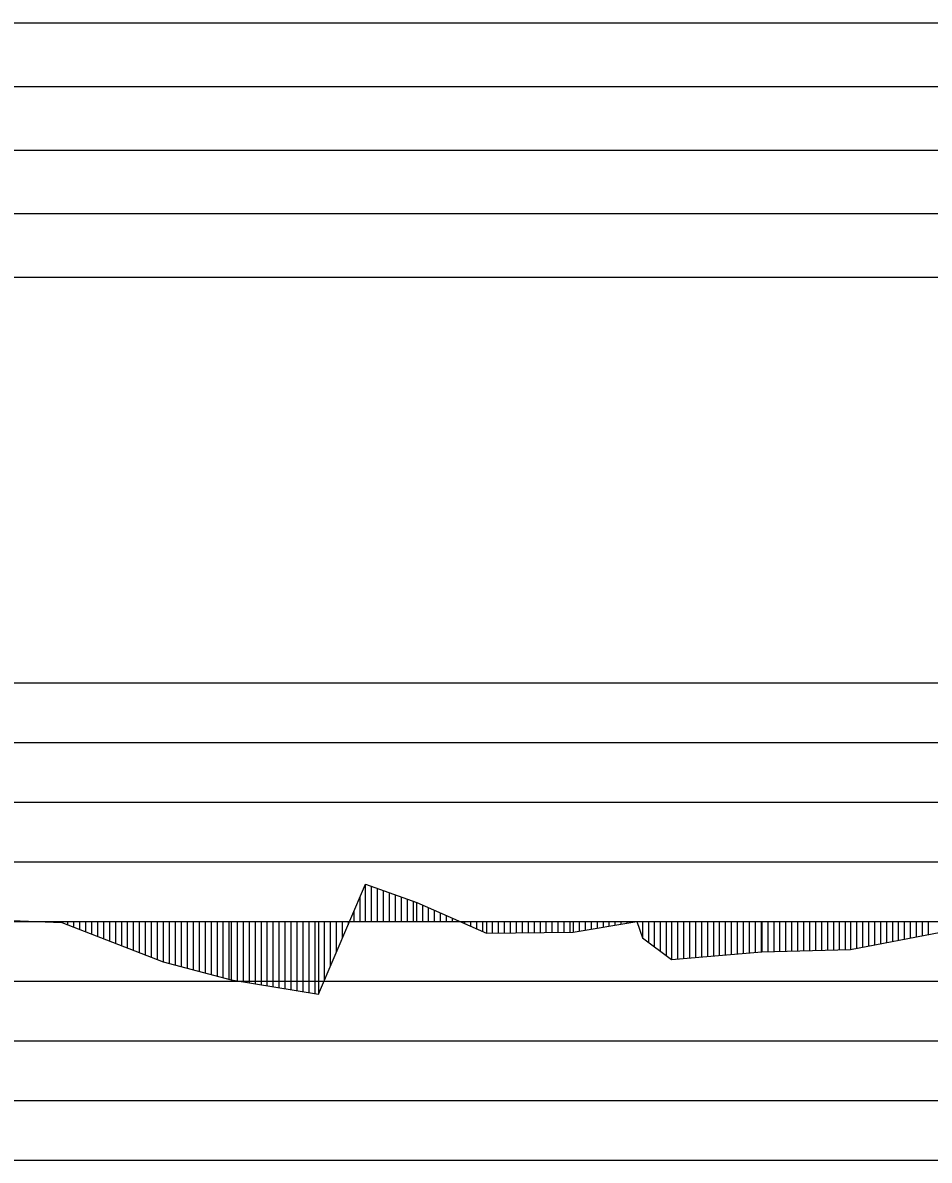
# Model space of a CAD drawing. Extents: x 2 to 10148, y 0 to 380.
# Drawn here: x 5820.79 to 5858.78, y 232 to 279.67 of the extents above; entities that cross this region are included whole.
import ezdxf

# ---------------------------------------------------------------- set-up
doc = ezdxf.new("R2010")
doc.units = 0
for name, color, linetype in [('POSUN_CARA', 7, 'Continuous'), ('POSUN_RASTR', 7, 'Continuous'), ('ZRYCHL_CARA', 7, 'Continuous'), ('ZRYCHL_RASTR', 7, 'Continuous')]:
    doc.layers.add(name, color=color, linetype=linetype)

msp = doc.modelspace()

# ---------------------------------------------------------------- linework, layer by layer
at = {"layer": 'POSUN_CARA'}
for p, q in [((5833.182, 238.965), (5835.163, 243.572)), ((5835.163, 243.572), (5837.305, 242.796)), ((5835.163, 242), (5835.163, 243.572)), ((5835.413, 242), (5835.413, 243.481)), ((5835.663, 242), (5835.663, 243.391)), ((5835.913, 242), (5835.913, 243.3)), ((5836.163, 242), (5836.163, 243.21)), ((5836.413, 242), (5836.413, 243.119)), ((5834.932, 242), (5834.932, 243.035)), ((5836.663, 242), (5836.663, 243.029)), ((5836.913, 242), (5836.913, 242.938)), ((5837.163, 242), (5837.163, 242.847)), ((5837.305, 242.796), (5840.222, 241.521)), ((5837.305, 242), (5837.305, 242.796)), ((5837.555, 242), (5837.555, 242.687)), ((5834.682, 242), (5834.682, 242.454)), ((5837.805, 242), (5837.805, 242.578)), ((5838.055, 242), (5838.055, 242.468)), ((5838.305, 242), (5838.305, 242.359)), ((5838.555, 242), (5838.555, 242.25)), ((5820.344, 242.051), (5822.426, 241.957)), ((5820.844, 242), (5820.844, 242.028)), ((5821.094, 242), (5821.094, 242.017)), ((5821.344, 242), (5821.344, 242.006)), ((5821.594, 242), (5821.594, 241.994)), ((5821.844, 242), (5821.844, 241.983)), ((5822.094, 242), (5822.094, 241.972)), ((5822.344, 242), (5822.344, 241.96)), ((5822.426, 242), (5822.426, 241.957)), ((5822.426, 241.957), (5826.685, 240.311)), ((5822.676, 242), (5822.676, 241.86)), ((5822.926, 242), (5822.926, 241.764)), ((5823.176, 242), (5823.176, 241.667)), ((5823.426, 242), (5823.426, 241.57)), ((5823.676, 242), (5823.676, 241.474)), ((5823.926, 242), (5823.926, 241.377)), ((5824.176, 242), (5824.176, 241.281)), ((5824.426, 242), (5824.426, 241.184)), ((5824.676, 242), (5824.676, 241.087)), ((5824.926, 242), (5824.926, 240.991)), ((5825.176, 242), (5825.176, 240.894)), ((5825.426, 242), (5825.426, 240.798)), ((5825.676, 242), (5825.676, 240.701)), ((5825.926, 242), (5825.926, 240.604)), ((5826.176, 242), (5826.176, 240.508)), ((5826.426, 242), (5826.426, 240.411)), ((5826.676, 242), (5826.676, 240.315)), ((5826.685, 242), (5826.685, 240.311)), ((5826.935, 242), (5826.935, 240.245)), ((5827.185, 242), (5827.185, 240.178)), ((5827.435, 242), (5827.435, 240.112)), ((5827.685, 242), (5827.685, 240.046)), ((5827.935, 242), (5827.935, 239.979)), ((5828.185, 242), (5828.185, 239.913)), ((5828.435, 242), (5828.435, 239.847)), ((5828.685, 242), (5828.685, 239.781)), ((5828.935, 242), (5828.935, 239.714)), ((5829.185, 242), (5829.185, 239.648)), ((5829.435, 242), (5829.435, 239.582)), ((5829.53, 242), (5829.53, 239.557)), ((5829.78, 242), (5829.78, 239.516)), ((5830.03, 242), (5830.03, 239.476)), ((5830.28, 242), (5830.28, 239.435)), ((5830.53, 242), (5830.53, 239.395)), ((5830.78, 242), (5830.78, 239.354)), ((5831.03, 242), (5831.03, 239.314)), ((5831.28, 242), (5831.28, 239.273)), ((5831.53, 242), (5831.53, 239.233)), ((5831.78, 242), (5831.78, 239.192)), ((5832.03, 242), (5832.03, 239.152)), ((5832.28, 242), (5832.28, 239.111)), ((5832.53, 242), (5832.53, 239.071)), ((5832.78, 242), (5832.78, 239.03)), ((5833.03, 242), (5833.03, 238.99)), ((5833.182, 242), (5833.182, 238.965)), ((5833.432, 242), (5833.432, 239.547)), ((5833.682, 242), (5833.682, 240.128)), ((5833.932, 242), (5833.932, 240.709)), ((5834.182, 242), (5834.182, 241.291)), ((5834.432, 242), (5834.432, 241.872)), ((5838.805, 242), (5838.805, 242.141)), ((5839.055, 242), (5839.055, 242.031)), ((5839.305, 242), (5839.305, 241.922)), ((5839.555, 242), (5839.555, 241.813)), ((5839.805, 242), (5839.805, 241.703)), ((5840.055, 242), (5840.055, 241.594)), ((5840.222, 242), (5840.222, 241.521)), ((5840.472, 242), (5840.472, 241.524)), ((5840.722, 242), (5840.722, 241.526)), ((5840.972, 242), (5840.972, 241.529)), ((5841.222, 242), (5841.222, 241.531)), ((5841.472, 242), (5841.472, 241.534)), ((5841.722, 242), (5841.722, 241.536)), ((5841.972, 242), (5841.972, 241.539)), ((5842.222, 242), (5842.222, 241.542)), ((5842.472, 242), (5842.472, 241.544)), ((5842.722, 242), (5842.722, 241.547)), ((5842.972, 242), (5842.972, 241.549)), ((5843.222, 242), (5843.222, 241.552)), ((5843.472, 242), (5843.472, 241.554)), ((5843.722, 242), (5843.722, 241.557)), ((5843.862, 241.558), (5846.532, 242.002)), ((5843.862, 242), (5843.862, 241.558)), ((5844.112, 242), (5844.112, 241.6)), ((5844.362, 242), (5844.362, 241.641)), ((5844.612, 242), (5844.612, 241.683)), ((5844.862, 242), (5844.862, 241.725)), ((5845.112, 242), (5845.112, 241.766)), ((5845.362, 242), (5845.362, 241.808)), ((5845.612, 242), (5845.612, 241.849)), ((5845.862, 242), (5845.862, 241.891)), ((5846.112, 242), (5846.112, 241.932)), ((5846.362, 242), (5846.362, 241.974)), ((5846.532, 242.002), (5846.761, 241.323)), ((5846.532, 242), (5846.532, 242.002)), ((5846.761, 242), (5846.761, 241.323)), ((5847.011, 242), (5847.011, 241.138)), ((5847.261, 242), (5847.261, 240.952)), ((5847.511, 242), (5847.511, 240.767)), ((5847.761, 242), (5847.761, 240.581)), ((5847.985, 242), (5847.985, 240.415)), ((5848.235, 242), (5848.235, 240.436)), ((5848.485, 242), (5848.485, 240.457)), ((5848.735, 242), (5848.735, 240.478)), ((5848.985, 242), (5848.985, 240.498)), ((5849.235, 242), (5849.235, 240.519)), ((5849.485, 242), (5849.485, 240.54)), ((5849.735, 242), (5849.735, 240.56)), ((5849.985, 242), (5849.985, 240.581)), ((5850.235, 242), (5850.235, 240.602)), ((5850.485, 242), (5850.485, 240.622)), ((5850.735, 242), (5850.735, 240.643)), ((5850.985, 242), (5850.985, 240.664)), ((5851.235, 242), (5851.235, 240.684)), ((5851.485, 242), (5851.485, 240.705)), ((5851.735, 242), (5851.735, 240.726)), ((5851.764, 242), (5851.764, 240.728)), ((5852.014, 242), (5852.014, 240.735)), ((5852.264, 242), (5852.264, 240.742)), ((5852.514, 242), (5852.514, 240.748)), ((5852.764, 242), (5852.764, 240.755)), ((5853.014, 242), (5853.014, 240.762)), ((5853.264, 242), (5853.264, 240.768)), ((5853.514, 242), (5853.514, 240.775)), ((5853.764, 242), (5853.764, 240.782)), ((5854.014, 242), (5854.014, 240.788)), ((5854.264, 242), (5854.264, 240.795)), ((5854.514, 242), (5854.514, 240.802)), ((5854.764, 242), (5854.764, 240.808)), ((5855.014, 242), (5855.014, 240.815)), ((5855.264, 242), (5855.264, 240.822)), ((5855.487, 242), (5855.487, 240.828)), ((5855.737, 242), (5855.737, 240.876)), ((5855.987, 242), (5855.987, 240.924)), ((5856.237, 242), (5856.237, 240.972)), ((5856.487, 242), (5856.487, 241.02)), ((5856.737, 242), (5856.737, 241.068)), ((5856.987, 242), (5856.987, 241.116)), ((5857.237, 242), (5857.237, 241.164)), ((5857.487, 242), (5857.487, 241.212)), ((5857.737, 242), (5857.737, 241.261)), ((5857.987, 242), (5857.987, 241.309)), ((5858.237, 242), (5858.237, 241.357)), ((5858.487, 242), (5858.487, 241.405)), ((5858.737, 242), (5858.737, 241.453)), ((5840.222, 241.521), (5843.862, 241.558)), ((5846.761, 241.323), (5847.985, 240.415)), ((5855.487, 240.828), (5859.266, 241.555)), ((5847.985, 240.415), (5851.764, 240.728)), ((5851.764, 240.728), (5855.487, 240.828)), ((5826.685, 240.311), (5829.53, 239.557)), ((5829.53, 239.557), (5833.182, 238.965))]:
    msp.add_line(p, q, dxfattribs=at)
at = {"layer": 'POSUN_RASTR'}
for p, q in [((5782, 252), (5979.708, 252)), ((5782, 249.5), (5979.708, 249.5)), ((5782, 247), (5979.62, 247)), ((5782, 244.5), (5979.489, 244.5)), ((5128.6, 242), (5974.91, 242)), ((5782, 239.5), (5979.577, 239.5)), ((5782, 237), (5979.445, 237)), ((5782, 234.5), (5979.445, 234.5)), ((5782, 232), (5979.357, 232))]:
    msp.add_line(p, q, dxfattribs=at)
at = {"layer": 'ZRYCHL_CARA'}
msp.add_line((5128.6, 277), (5974.91, 277), dxfattribs=at)
at = {"layer": 'ZRYCHL_RASTR'}
for p, q in [((5782, 279.667), (5967.208, 279.667)), ((5782, 274.333), (5974.91, 274.333)), ((5782, 271.667), (5974.91, 271.667)), ((5782, 269), (5974.91, 269))]:
    msp.add_line(p, q, dxfattribs=at)

doc.saveas('drawing.dxf')
